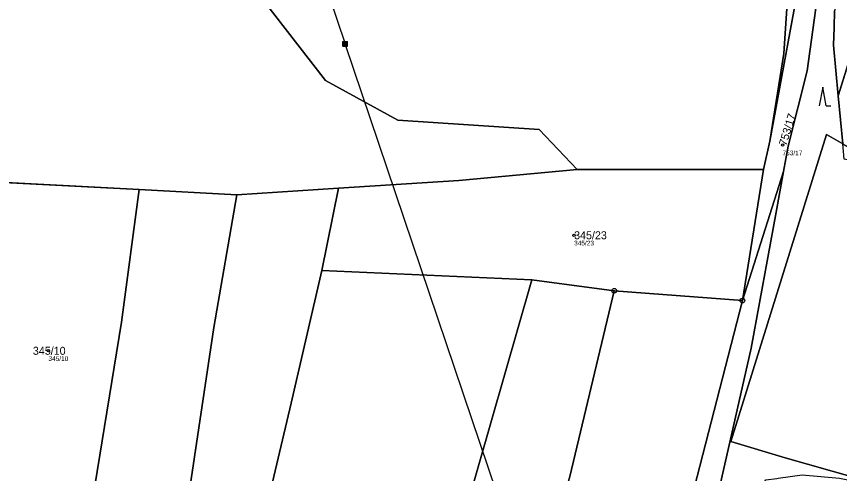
# Model space of a CAD drawing. Extents: x -732749 to -730903, y -1025757 to -1023435.
# Drawn here: x -732031.6 to -731856.8, y -1024437.7 to -1024340.6 of the extents above; entities that cross this region are included whole.
import ezdxf

# ---------------------------------------------------------------- set-up
doc = ezdxf.new("R2010")
doc.units = 0
for name, color, linetype in [('Definiční body', 7, 'Continuous'), ('Hranice parcel', 7, 'Continuous'), ('Parcelní čísla', 7, 'Continuous'), ('Polygon parcely', 7, 'Continuous'), ('Poz předměty', 7, 'Continuous'), ('Značky bodu BP', 7, 'Continuous'), ('Značky kultur', 7, 'Continuous')]:
    doc.layers.add(name, color=color, linetype=linetype)

msp = doc.modelspace()

# ---------------------------------------------------------------- linework, layer by layer
at = {"layer": 'Definiční body'}
for centre in [(-731868.91, -1024367.94), (-731913.18, -1024387.1), (-732024.84, -1024411.65)]:
    msp.add_circle(centre, 0.25, dxfattribs=at)
at = {"layer": 'Hranice parcel'}
for p, q in [((-731871.58, -1024367.13), (-731864.3, -1024327.51)), ((-731867.25, -1024327.07), (-731868.63, -1024348.49)), ((-731847.98, -1024328.06), (-731857.06, -1024357.44)), ((-731868.63, -1024348.49), (-731871.58, -1024367.13)), ((-731856.11, -1024367.69), (-731857.06, -1024357.44)), ((-731872.94, -1024373.1), (-731871.58, -1024367.13)), ((-731912.55, -1024373.11), (-731872.94, -1024373.1)), ((-731877.43, -1024400.99), (-731872.94, -1024373.1)), ((-731868.71, -1024373.56), (-731877.43, -1024400.99)), ((-732039.31, -1024375.6), (-732005.59, -1024377.35)), ((-732005.59, -1024377.35), (-731984.8, -1024378.51)), ((-731984.8, -1024378.51), (-731963.21, -1024377.09)), ((-731966.76, -1024394.6), (-731963.21, -1024377.09)), ((-731922.14, -1024396.58), (-731966.76, -1024394.6)), ((-731904.65, -1024398.9), (-731922.14, -1024396.58)), ((-731877.43, -1024400.99), (-731904.65, -1024398.9))]:
    msp.add_line(p, q, dxfattribs=at)
for points in [[(-731912.55, -1024373.11), (-731920.57, -1024364.65), (-731950.61, -1024362.65), (-731965.96, -1024354.19), (-731980.42, -1024335.49), (-731986.65, -1024315.01), (-731966.96, -1024310.69), (-731970.38, -1024251.49), (-731972.92, -1024230.13)], [(-731857.36, -1024306.52), (-731860.33, -1024327.98), (-731863.67, -1024352.15), (-731867.73, -1024368.19), (-731868.71, -1024373.56)], [(-731857.06, -1024357.44), (-731858.05, -1024346.7), (-731857.95, -1024342.94), (-731857.86, -1024339.43)], [(-731856.11, -1024367.69), (-731859.6, -1024365.67), (-731879.89, -1024430.93), (-731868.38, -1024434.41), (-731843.67, -1024441.44)], [(-731963.21, -1024377.09), (-731937.65, -1024375.49), (-731912.55, -1024373.11)], [(-731868.71, -1024373.56), (-731870.29, -1024382.22), (-731875.55, -1024411.06), (-731881.84, -1024438.85), (-731883.41, -1024448.1)], [(-732017.03, -1024452.97), (-732009.3, -1024405.54), (-732005.59, -1024377.35)], [(-732007.06, -1024500.46), (-731994.95, -1024441.74), (-731989.69, -1024406.73), (-731984.8, -1024378.51)], [(-731992.3, -1024503.37), (-731973.28, -1024422.76), (-731966.76, -1024394.6)], [(-731956.99, -1024520.3), (-731936.55, -1024446.73), (-731922.14, -1024396.58)], [(-731904.65, -1024398.9), (-731914.06, -1024438.4), (-731938.5, -1024525.69)], [(-731947.59, -1024621.37), (-731945.53, -1024620.84), (-731911.74, -1024534.38), (-731877.43, -1024400.99)]]:
    msp.add_lwpolyline(points, dxfattribs=at)
at = {"layer": 'Polygon parcely'}
for points in [[(-731965.96, -1024354.19), (-731980.42, -1024335.49), (-731986.65, -1024315.01), (-731966.96, -1024310.69), (-731970.38, -1024251.49), (-731972.92, -1024230.13), (-731981.69, -1024203.82), (-732028.88, -1024209.87), (-732030.25, -1024226.15), (-732031.41, -1024239.68), (-732031.75, -1024272.22), (-732034.06, -1024305.91), (-732035.07, -1024315.88), (-732034.61, -1024333.12), (-732038.26, -1024357.34), (-732038.58, -1024363.17), (-732039.31, -1024375.6), (-732005.59, -1024377.35), (-731984.8, -1024378.51), (-731963.21, -1024377.09), (-731937.65, -1024375.49), (-731912.55, -1024373.11), (-731920.57, -1024364.65), (-731950.61, -1024362.65)], [(-731861.81, -1024215.51), (-731862.57, -1024232.86), (-731861.58, -1024252.76), (-731857.16, -1024282.16), (-731851.12, -1024308.49), (-731847.98, -1024328.06), (-731857.06, -1024357.44), (-731856.11, -1024367.69), (-731847.32, -1024372.79), (-731832.85, -1024375.95), (-731842.06, -1024359.44), (-731840.81, -1024326.71), (-731850.98, -1024269.43), (-731852.94, -1024254.38), (-731853.6, -1024246.75), (-731852.81, -1024217.16)], [(-731857.36, -1024306.52), (-731866.31, -1024246.75), (-731867.4, -1024225.07), (-731868.08, -1024251.85), (-731862.84, -1024277.33), (-731859.97, -1024303.95), (-731862.2, -1024316.11), (-731862.02, -1024316.99), (-731862.36, -1024327.8), (-731864.3, -1024327.51), (-731871.58, -1024367.13), (-731872.94, -1024373.1), (-731877.43, -1024400.99), (-731868.71, -1024373.56), (-731867.73, -1024368.19), (-731863.67, -1024352.15), (-731860.33, -1024327.98)], [(-731871.58, -1024367.13), (-731868.63, -1024348.49), (-731867.25, -1024327.07), (-731917.1, -1024319.65), (-731927.47, -1024313.85), (-731940.75, -1024295.08), (-731951.14, -1024247.76), (-731972.92, -1024230.13), (-731970.38, -1024251.49), (-731966.96, -1024310.69), (-731986.65, -1024315.01), (-731980.42, -1024335.49), (-731965.96, -1024354.19), (-731950.61, -1024362.65), (-731920.57, -1024364.65), (-731912.55, -1024373.11), (-731872.94, -1024373.1)], [(-731856.96, -1024303.62), (-731857.08, -1024308.4), (-731855.49, -1024319.02), (-731854.66, -1024329.36), (-731857.86, -1024339.43), (-731857.95, -1024342.94), (-731858.05, -1024346.7), (-731857.06, -1024357.44), (-731847.98, -1024328.06), (-731851.12, -1024308.49), (-731857.16, -1024282.16), (-731861.58, -1024252.76), (-731862.57, -1024232.86), (-731863.42, -1024252.13), (-731859.75, -1024276.86)], [(-731871.58, -1024367.13), (-731864.3, -1024327.51), (-731867.25, -1024327.07), (-731868.63, -1024348.49)], [(-731744.46, -1024454.32), (-731773.26, -1024435.22), (-731813.52, -1024424.64), (-731813.15, -1024423.07), (-731807.42, -1024399.21), (-731805.79, -1024392.73), (-731816.84, -1024386), (-731824.21, -1024384.55), (-731828.55, -1024383.67), (-731834.88, -1024380.17), (-731847.32, -1024372.79), (-731855.81, -1024370.93), (-731856.11, -1024367.69), (-731859.6, -1024365.67), (-731879.89, -1024430.93), (-731868.38, -1024434.41), (-731843.67, -1024441.44), (-731819.03, -1024446.5), (-731783.74, -1024455.6), (-731748.61, -1024454.67), (-731750.51, -1024460.16), (-731748.22, -1024462.58), (-731746.1, -1024457.98)], [(-731872.94, -1024373.1), (-731912.55, -1024373.11), (-731937.65, -1024375.49), (-731963.21, -1024377.09), (-731966.76, -1024394.6), (-731922.14, -1024396.58), (-731904.65, -1024398.9), (-731877.43, -1024400.99)], [(-732043.57, -1024448.88), (-732017.03, -1024452.97), (-732009.3, -1024405.54), (-732005.59, -1024377.35), (-732039.31, -1024375.6), (-732040.28, -1024392.08), (-732041.89, -1024422.73)], [(-732038.29, -1024560.48), (-732045, -1024592.52), (-732051.34, -1024623.24), (-732044.48, -1024624.95), (-732040.13, -1024626.15), (-732033.55, -1024598.03), (-732025.38, -1024570.15), (-732018.53, -1024541.75), (-732012.92, -1024513.35), (-732010.61, -1024513.73), (-732007.06, -1024500.46), (-731994.95, -1024441.74), (-731989.69, -1024406.73), (-731984.8, -1024378.51), (-732005.59, -1024377.35), (-732009.3, -1024405.54), (-732017.03, -1024452.97), (-732017.86, -1024458.07), (-732021.81, -1024484.91), (-732028.16, -1024513.3), (-732034.48, -1024542.72)], [(-731973.28, -1024422.76), (-731966.76, -1024394.6), (-731963.21, -1024377.09), (-731984.8, -1024378.51), (-731989.69, -1024406.73), (-731994.95, -1024441.74), (-732007.06, -1024500.46), (-731992.3, -1024503.37)], [(-731936.55, -1024446.73), (-731922.14, -1024396.58), (-731966.76, -1024394.6), (-731973.28, -1024422.76), (-731992.3, -1024503.37), (-731956.99, -1024520.3)], [(-731904.65, -1024398.9), (-731922.14, -1024396.58), (-731936.55, -1024446.73), (-731956.99, -1024520.3), (-731938.5, -1024525.69), (-731914.06, -1024438.4)], [(-731911.74, -1024534.38), (-731877.43, -1024400.99), (-731904.65, -1024398.9), (-731914.06, -1024438.4), (-731938.5, -1024525.69), (-731933.27, -1024526.56), (-731933.21, -1024528.21), (-731940.85, -1024552.95), (-731955.28, -1024596.31), (-731960.05, -1024610.9), (-731961.29, -1024615.8), (-731947.59, -1024621.37), (-731945.53, -1024620.84)]]:
    msp.add_lwpolyline(points, close=True, dxfattribs=at)
for points in [[(-731860.33, -1024327.98), (-731863.67, -1024352.15), (-731867.73, -1024368.19), (-731868.71, -1024373.56), (-731870.29, -1024382.22), (-731875.55, -1024411.06), (-731881.84, -1024438.85), (-731883.41, -1024448.1), (-731882.01, -1024454.65), (-731872.45, -1024439.07), (-731870.13, -1024438.76), (-731869.84, -1024438.72), (-731864.75, -1024438.03), (-731856.83, -1024438.73), (-731843.67, -1024441.44), (-731868.38, -1024434.41), (-731879.89, -1024430.93), (-731859.6, -1024365.67), (-731856.11, -1024367.69), (-731857.06, -1024357.44), (-731858.05, -1024346.7), (-731857.95, -1024342.94), (-731857.86, -1024339.43)], [(-731943.11, -1024632.73), (-731930.37, -1024607.74), (-731921.95, -1024587.66), (-731900.98, -1024539.52), (-731895.85, -1024517.94), (-731895.24, -1024513.82), (-731883.41, -1024448.1), (-731881.84, -1024438.85), (-731875.55, -1024411.06), (-731870.29, -1024382.22), (-731868.71, -1024373.56), (-731877.43, -1024400.99), (-731911.74, -1024534.38), (-731945.53, -1024620.84), (-731947.59, -1024621.37), (-731946.04, -1024622.01), (-731942.88, -1024623.29), (-731946.24, -1024630.9), (-731953.65, -1024650.02)]]:
    msp.add_lwpolyline(points, dxfattribs=at)
at = {"layer": 'Poz předměty'}
for p, q in [((-732139.7, -1023820.93), (-731961.8, -1024346.4)), ((-731962.3, -1024345.9), (-731961.3, -1024345.9)), ((-731962.3, -1024346.9), (-731962.3, -1024345.9)), ((-731962.3, -1024346.1), (-731961.3, -1024346.1)), ((-731962.3, -1024346.3), (-731961.3, -1024346.3)), ((-731962.3, -1024346.5), (-731961.3, -1024346.5)), ((-731962.3, -1024346.7), (-731961.3, -1024346.7)), ((-731962.3, -1024346.9), (-731961.3, -1024346.9)), ((-731962.1, -1024346.9), (-731962.1, -1024345.9)), ((-731961.9, -1024346.9), (-731961.9, -1024345.9)), ((-731902.98, -1024520.72), (-731961.8, -1024346.4)), ((-731961.7, -1024346.9), (-731961.7, -1024345.9)), ((-731961.5, -1024346.9), (-731961.5, -1024345.9)), ((-731961.3, -1024346.9), (-731961.3, -1024345.9))]:
    msp.add_line(p, q, dxfattribs=at)
at = {"layer": 'Značky bodu BP'}
for centre, radius in [((-731904.65, -1024398.9), 0.5), ((-731904.65, -1024398.9), 0.0303), ((-731877.43, -1024400.99), 0.5), ((-731877.43, -1024400.99), 0.0303)]:
    msp.add_circle(centre, radius, dxfattribs=at)
at = {"layer": 'Značky kultur'}
for p, q in [((-731860.38, -1024355.59), (-731861.13, -1024359.59)), ((-731859.63, -1024359.59), (-731860.38, -1024355.59)), ((-731859.63, -1024359.59), (-731858.63, -1024359.59))]:
    msp.add_line(p, q, dxfattribs=at)

# ---------------------------------------------------------------- texts
at = {"layer": 'Definiční body'}
for s, p in [('753/17', (-731868.91, -1024370.1)), ('345/23', (-731913.18, -1024389.26)), ('345/10', (-732024.84, -1024413.81))]:
    msp.add_text(s, height=1, dxfattribs=at).set_placement(p)
at = {"layer": 'Parcelní čísla'}
msp.add_text('753/17', height=1.7, rotation=73, dxfattribs=at).set_placement((-731868.1, -1024368.19))
for s, p in [('345/23', (-731913.18, -1024387.95)), ('345/10', (-732028.15, -1024412.5))]:
    msp.add_text(s, height=1.7, dxfattribs=at).set_placement(p)

doc.saveas('drawing.dxf')
